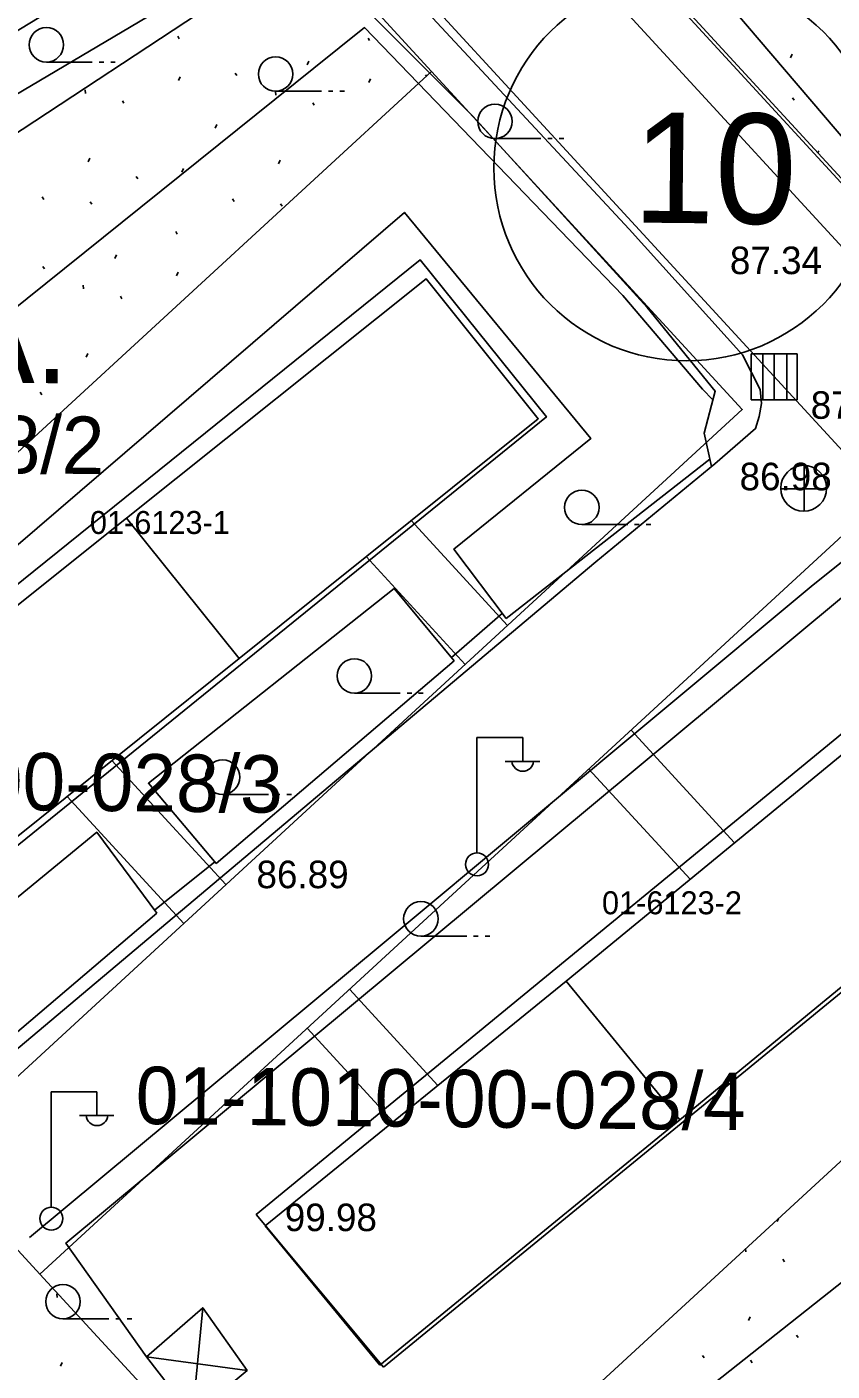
# Model space of a CAD drawing. Extents: x 412225 to 413380, y 4456471 to 4457189.
# Drawn here: x 412586.1 to 412621.2, y 4456880 to 4456938.5 of the extents above; entities that cross this region are included whole.
import ezdxf

# ---------------------------------------------------------------- set-up
doc = ezdxf.new("R2010")
doc.units = 0
for name, color, linetype in [('0_HALİHAZIR', 7, 'Continuous'), ('0_KADASTRO', 7, 'Continuous'), ('Level 27', 7, 'Continuous'), ('Level 41', 7, 'Continuous'), ('Level 56', 7, 'Continuous'), ('Level 57', 7, 'Continuous'), ('Level 58', 7, 'Continuous'), ('Level 59', 7, 'Continuous'), ('Level 62', 7, 'Continuous')]:
    doc.layers.add(name, color=color, linetype=linetype)

msp = doc.modelspace()

# ---------------------------------------------------------------- linework, layer by layer
at = {"layer": '0_HALİHAZIR'}
for p, q in [((412586.956, 4456936.986), (412588.956, 4456936.986)), ((412589.256, 4456936.986), (412589.456, 4456936.986)), ((412589.756, 4456936.986), (412589.956, 4456936.986)), ((412596.941, 4456935.713), (412598.941, 4456935.713)), ((412599.241, 4456935.713), (412599.441, 4456935.713)), ((412599.741, 4456935.713), (412599.941, 4456935.713)), ((412606.497, 4456933.651), (412608.497, 4456933.651)), ((412608.797, 4456933.651), (412608.997, 4456933.651)), ((412609.297, 4456933.651), (412609.497, 4456933.651)), ((412619.666, 4456924.275), (412617.666, 4456924.275)), ((412617.666, 4456924.275), (412617.666, 4456922.275)), ((412619.666, 4456924.275), (412617.666, 4456924.275)), ((412617.666, 4456924.275), (412617.666, 4456922.275)), ((412618.171, 4456922.275), (412618.171, 4456924.275)), ((412618.666, 4456922.275), (412618.666, 4456924.275)), ((412619.214, 4456922.275), (412619.214, 4456924.275)), ((412619.666, 4456922.275), (412619.666, 4456924.275)), ((412619.666, 4456922.275), (412619.666, 4456924.275)), ((412617.666, 4456922.275), (412619.666, 4456922.275)), ((412617.666, 4456922.275), (412619.666, 4456922.275)), ((412619.964, 4456917.417), (412619.965, 4456919.417)), ((412618.944, 4456918.407), (412620.945, 4456918.407)), ((412610.282, 4456916.841), (412612.282, 4456916.841)), ((412612.582, 4456916.841), (412612.782, 4456916.841)), ((412613.082, 4456916.841), (412613.282, 4456916.841)), ((412600.374, 4456909.503), (412602.374, 4456909.503)), ((412602.674, 4456909.503), (412602.874, 4456909.503)), ((412603.174, 4456909.503), (412603.374, 4456909.503)), ((412605.708, 4456902.571), (412605.708, 4456907.571)), ((412605.708, 4456907.571), (412607.708, 4456907.571)), ((412607.708, 4456906.571), (412607.708, 4456907.571)), ((412606.948, 4456906.531), (412608.448, 4456906.531)), ((412594.632, 4456905.096), (412596.632, 4456905.096)), ((412596.932, 4456905.096), (412597.132, 4456905.096)), ((412597.432, 4456905.096), (412597.632, 4456905.096)), ((412603.27, 4456898.926), (412605.27, 4456898.926)), ((412605.57, 4456898.926), (412605.77, 4456898.926)), ((412606.07, 4456898.926), (412606.27, 4456898.926)), ((412587.159, 4456887.145), (412587.159, 4456892.145)), ((412587.159, 4456892.145), (412589.159, 4456892.145)), ((412589.159, 4456891.145), (412589.159, 4456892.145)), ((412588.399, 4456891.105), (412589.899, 4456891.105)), ((412593.314, 4456878.021), (412593.767, 4456882.742)), ((412587.675, 4456882.256), (412589.676, 4456882.256)), ((412589.976, 4456882.256), (412590.176, 4456882.256)), ((412590.476, 4456882.256), (412590.676, 4456882.256)), ((412591.319, 4456880.602), (412595.699, 4456880.014))]:
    msp.add_line(p, q, dxfattribs=at)
for points in [[(412669.905, 4456964.223), (412640.886, 4456945.35), (412621.912, 4456933.376), (412608.502, 4456949.1), (412639.775, 4456968.887), (412659.868, 4456980.208), (412664.29, 4456973.005)], [(412661.467, 4456887.739), (412645.033, 4456905.513), (412633.541, 4456918.05), (412622.741, 4456930.466), (412609.011, 4456945.402), (412606.932, 4456948.166), (412606.21, 4456949.224), (412605.901, 4456950.124), (412605.894, 4456950.633), (412605.99, 4456950.782), (412606.232, 4456951.131), (412616.975, 4456957.14), (412641.688, 4456971.736)], [(412582.557, 4456936.451), (412592.413, 4456942.431), (412594.86, 4456943.699), (412596.447, 4456944.249), (412597.317, 4456944.311), (412598.108, 4456944.174), (412598.787, 4456943.79), (412599.469, 4456943.241), (412603.773, 4456938.915), (412612.34, 4456929.705), (412617.286, 4456924.238), (412618.047, 4456922.721), (412618.106, 4456922.114), (412618.015, 4456921.554), (412617.842, 4456921.025), (412616.073, 4456919.487)], [(412598.826, 4456941.348), (412605.532, 4456934.625), (412613.132, 4456926.304), (412616.095, 4456922.65), (412615.613, 4456920.818), (412615.929, 4456919.369)], [(412532.32, 4456903.473), (412537.09, 4456906.617), (412553.468, 4456916.209), (412575.152, 4456929.38), (412592.783, 4456939.813)], [(412598.612, 4456936.722), (412600.82, 4456938.483), (412612.067, 4456926.822), (412615.536, 4456922.746)], [(412565.709, 4456911.234), (412577.75, 4456919.99), (412598.612, 4456936.722)], [(412591.763, 4456899.925), (412589.151, 4456903.443), (412582.445, 4456897.945), (412575.282, 4456907.024), (412602.555, 4456930.439), (412610.675, 4456920.592), (412604.711, 4456915.774), (412606.989, 4456912.757)], [(412615.536, 4456922.746), (412615.997, 4456922.277)], [(412582.04, 4456890.948), (412610.892, 4456915.22), (412616.073, 4456919.487)], [(412615.859, 4456919.689), (412606.989, 4456912.757)], [(412586.225, 4456885.798), (412601.668, 4456898.648), (412620.277, 4456914.141), (412621.674, 4456915.263), (412622.684, 4456915.902), (412623.34, 4456916.01), (412624.416, 4456915.467), (412625.314, 4456914.757), (412628.953, 4456910.931), (412636.791, 4456902.138), (412645.62, 4456892.948), (412653.146, 4456884.609)], [(412591.319, 4456880.602), (412587.805, 4456885.558), (412623.242, 4456915.014), (412633.436, 4456903.99), (412647.682, 4456889.094)], [(412604.717, 4456910.913), (412602.11, 4456914.056), (412591.403, 4456905.58), (412594.358, 4456902.084)], [(412604.604, 4456911.049), (412606.821, 4456912.98)], [(412604.717, 4456910.913), (412594.358, 4456902.084)], [(412591.663, 4456900.06), (412594.291, 4456902.163)], [(412591.763, 4456899.925), (412581.564, 4456891.24)], [(412637.945, 4456899.275), (412621.744, 4456883.95), (412601.277, 4456867.764)]]:
    msp.add_lwpolyline(points, dxfattribs=at)
for points in [[(412582.448, 4456900.236), (412577.043, 4456907.285), (412603.241, 4456928.368), (412608.74, 4456921.533)], [(412601.642, 4456880.156), (412596.096, 4456886.795), (412622.207, 4456908.219), (412627.673, 4456901.449)], [(412593.314, 4456878.021), (412591.319, 4456880.602), (412593.767, 4456882.742), (412595.699, 4456880.014)]]:
    msp.add_lwpolyline(points, close=True, dxfattribs=at)
for centre, radius in [((412586.956, 4456937.736), 0.75), ((412596.941, 4456936.463), 0.75), ((412606.497, 4456934.401), 0.75), ((412619.949, 4456918.426), 1), ((412610.282, 4456917.591), 0.75), ((412600.374, 4456910.253), 0.75), ((412594.632, 4456905.846), 0.75), ((412605.718, 4456902.046), 0.5), ((412603.27, 4456899.676), 0.75), ((412587.17, 4456886.621), 0.5), ((412587.676, 4456883.006), 0.75)]:
    msp.add_circle(centre, radius, dxfattribs=at)
for centre in [(412607.708, 4456906.574), (412589.16, 4456891.149)]:
    msp.add_arc(centre, 0.474, 184.83843, 355.14641, dxfattribs=at)
at = {"layer": '0_KADASTRO'}
msp.add_lwpolyline([(412642.144, 4456938.796), (412627.999, 4456926.037), (412627.457, 4456925.548), (412610.535, 4456943.95)], dxfattribs=at)
for points in [[(412568.4, 4456904.084), (412569.821, 4456905.39), (412603.732, 4456936.574), (412617.27, 4456921.852), (412615.804, 4456920.504), (412603.771, 4456909.439), (412581.938, 4456889.362)], [(412586.676, 4456884.209), (412587.381, 4456884.857), (412598.621, 4456895.193), (412622.008, 4456916.7), (412635.546, 4456901.978), (412618.448, 4456886.255), (412600.214, 4456869.487), (412594.888, 4456875.278)]]:
    msp.add_lwpolyline(points, close=True, dxfattribs=at)
at = {"layer": 'Level 27'}
msp.add_line((412536.456, 4456901.576), (412595.418, 4456940.311), dxfattribs=at)
for points in [[(412698.351, 4456863.216), (412671.009, 4456893.019), (412663.67, 4456886.167), (412658.594, 4456891.688), (412627.457, 4456925.548), (412610.535, 4456943.95), (412609.853, 4456946.488), (412610.198, 4456948.664), (412611.072, 4456950.765), (412612.896, 4456952.445), (412618.421, 4456955.74), (412659.349, 4456980.825), (412662.956, 4456983.053), (412675.647, 4456990.653), (412677.81, 4456991.799), (412679.882, 4456991.945), (412681.966, 4456991.421), (412682.158, 4456991.258), (412683.551, 4456990.073), (412683.789, 4456989.871), (412711.969, 4456958.753), (412714.653, 4456955.79), (412757.812, 4456908.134)], [(412595.418, 4456940.311), (412597.066, 4456941.022), (412598.696, 4456940.993), (412600.348, 4456940.255), (412601.449, 4456939.057), (412603.732, 4456936.574), (412617.27, 4456921.852)], [(412617.27, 4456921.852), (412615.804, 4456920.504), (412603.771, 4456909.439), (412581.938, 4456889.362), (412586.676, 4456884.209), (412587.381, 4456884.857), (412598.621, 4456895.193), (412622.008, 4456916.7)]]:
    msp.add_lwpolyline(points, dxfattribs=at)
at = {"layer": 'Level 41'}
for p, q in [((412592.677, 4456938.109), (412592.747, 4456938.001)), ((412600.97, 4456938.024), (412601.039, 4456937.917)), ((412598.316, 4456936.858), (412598.389, 4456937.017)), ((412619.373, 4456937.171), (412619.445, 4456937.33)), ((412595.184, 4456936.506), (412595.254, 4456936.399)), ((412603.476, 4456936.422), (412603.51, 4456936.37)), ((412592.715, 4456936.187), (412592.789, 4456936.346)), ((412601.008, 4456936.102), (412601.081, 4456936.261)), ((412588.641, 4456935.782), (412588.657, 4456935.622)), ((412590.266, 4456935.296), (412590.335, 4456935.188)), ((412596.933, 4456935.697), (412596.95, 4456935.537)), ((412619.464, 4456935.433), (412619.534, 4456935.325)), ((412598.559, 4456935.211), (412598.627, 4456935.103)), ((412594.31, 4456934.11), (412594.384, 4456934.269)), ((412620.569, 4456933.039), (412620.609, 4456933.126)), ((412588.774, 4456932.637), (412588.845, 4456932.796)), ((412592.852, 4456932.187), (412592.925, 4456932.346)), ((412597.066, 4456932.552), (412597.138, 4456932.711)), ((412590.862, 4456931.999), (412590.932, 4456931.893)), ((412586.768, 4456931.112), (412586.838, 4456931.005)), ((412588.865, 4456930.899), (412588.935, 4456930.791)), ((412595.061, 4456931.027), (412595.13, 4456930.92)), ((412597.158, 4456930.814), (412597.227, 4456930.706)), ((412592.59, 4456929.6), (412592.66, 4456929.492)), ((412589.937, 4456928.434), (412590.009, 4456928.592)), ((412586.804, 4456928.082), (412586.874, 4456927.974)), ((412592.628, 4456927.677), (412592.702, 4456927.836)), ((412588.554, 4456927.273), (412588.57, 4456927.113)), ((412590.179, 4456926.786), (412590.248, 4456926.678)), ((412588.687, 4456924.127), (412588.758, 4456924.287)), ((412586.681, 4456922.603), (412586.751, 4456922.495)), ((412618.795, 4456886.496), (412618.856, 4456886.63)), ((412617.415, 4456885.305), (412617.428, 4456885.175)), ((412619.037, 4456884.849), (412619.106, 4456884.741)), ((412587.404, 4456883.34), (412587.422, 4456883.18)), ((412617.544, 4456882.19), (412617.616, 4456882.349)), ((412619.633, 4456881.553), (412619.703, 4456881.446)), ((412587.569, 4456880.196), (412587.639, 4456880.356)), ((412615.539, 4456880.665), (412615.609, 4456880.558)), ((412617.636, 4456880.452), (412617.706, 4456880.344))]:
    msp.add_line(p, q, dxfattribs=at)
at = {"layer": 'Level 57'}
for points in [[(412568.4, 4456904.084), (412569.821, 4456905.39), (412603.732, 4456936.574)], [(412600.214, 4456869.487), (412618.448, 4456886.255), (412635.546, 4456901.978)], [(412586.676, 4456884.209), (412594.888, 4456875.278), (412600.214, 4456869.487)]]:
    msp.add_lwpolyline(points, dxfattribs=at)
at = {"layer": 'Level 58'}
msp.add_circle((412614.851, 4456932.373), 8.4, dxfattribs=at)
at = {"layer": 'Level 59'}
for p, q in [((412590.44, 4456917.119), (412595.351, 4456911.01)), ((412602.845, 4456917.015), (412607.044, 4456912.449)), ((412600.888, 4456915.448), (412605.203, 4456910.756)), ((412616.941, 4456902.988), (412612.431, 4456907.893)), ((412589.813, 4456906.573), (412594.78, 4456901.171)), ((412615.005, 4456901.398), (412610.59, 4456906.2)), ((412587.857, 4456905.005), (412592.939, 4456899.478)), ((412604.014, 4456892.42), (412600.162, 4456896.61)), ((412609.595, 4456896.955), (412614.55, 4456890.922)), ((412602.069, 4456890.84), (412598.321, 4456894.917))]:
    msp.add_line(p, q, dxfattribs=at)
for points in [[(412577.386, 4456906.704), (412590.44, 4456917.119), (412603.504, 4456927.542), (412608.381, 4456921.452), (412595.351, 4456911.01), (412582.319, 4456900.567), (412581.611, 4456901.448)], [(412601.486, 4456880.243), (412596.487, 4456886.304), (412609.595, 4456896.955), (412622.351, 4456907.43), (412627.306, 4456901.397), (412614.55, 4456890.922)]]:
    msp.add_lwpolyline(points, close=True, dxfattribs=at)
at = {"layer": 'Level 62'}
for points in [[(412599.756, 4456943.853), (412623.48, 4456918.054)], [(412661.516, 4456885.555), (412657.122, 4456890.334), (412625.985, 4456924.194), (412609.85, 4456941.74)]]:
    msp.add_lwpolyline(points, dxfattribs=at)

# ---------------------------------------------------------------- texts
at = {"layer": '0_HALİHAZIR'}
for s, p in [('87.34', (412616.732, 4456927.75)), ('87.65', (412620.256, 4456921.45)), ('86.98', (412617.155, 4456918.338)), ('86.89', (412596.108, 4456901.01)), ('99.98', (412597.341, 4456886.077))]:
    msp.add_text(s, height=1.2, dxfattribs=at).set_placement(p)
at = {"layer": '0_KADASTRO'}
for s, p in [('01-6123-1', (412588.851, 4456916.435)), ('01-6123-1', (412588.851, 4456916.435)), ('01-6123-2', (412611.161, 4456899.874)), ('01-6123-2', (412611.161, 4456899.874))]:
    msp.add_text(s, height=1, dxfattribs=at).set_placement(p)
at = {"layer": 'Level 41'}
msp.add_text('Y.A.', height=4, rotation=359.4136, dxfattribs=at).set_placement((412577.825, 4456923.096))
at = {"layer": 'Level 56'}
for s, p in [('01-1010-00-028/2', (412562.892, 4456919.312)), ('01-1010-00-028/3', (412570.662, 4456904.564)), ('01-1010-00-028/4', (412590.836, 4456890.745))]:
    msp.add_text(s, height=2.5, rotation=359.4136, dxfattribs=at).set_placement(p)
at = {"layer": 'Level 58'}
msp.add_text('10', height=4.8, rotation=359.4141, dxfattribs=at).set_placement((412612.484, 4456929.997))

doc.saveas('drawing.dxf')
